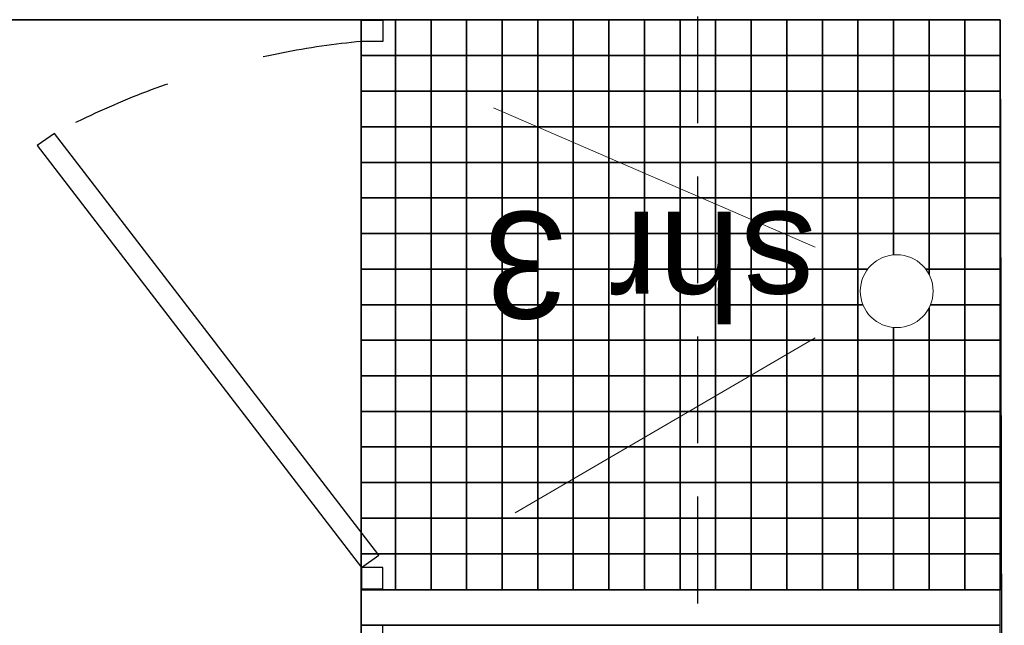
# Model space of a CAD drawing. Header units: millimetres. Extents: x -115474967 to 444143, y -74377 to 241828222.
# Tile 302 of 590: x -161928 to -160545, y 268147 to 268998. Entities that reach past the tile are written whole.
import ezdxf

# ---------------------------------------------------------------- set-up
doc = ezdxf.new("R2010")
doc.units = ezdxf.units.MM
doc.header["$MEASUREMENT"] = 0
doc.linetypes.add('2DASHED', pattern=[0.75, 0.5, -0.25])
doc.linetypes.add('Dashed', pattern=[280, 140, -140])
for name, color, linetype in [('00-2 Fittings', 8, 'Continuous'), ('00-2 Walls', 4, 'Continuous'), ('00-3 Elev 02', 1, 'Continuous'), ('00-3 Elev 04', 8, 'Continuous'), ('CEIL-PLAN', 7, 'Continuous'), ('FITT-CURT', 4, 'Dashed'), ('FITT-SANT', 5, 'Continuous'), ('TEXT-50', 2, 'Continuous'), ('WINDOWS_AND_DOORS', 1, 'Continuous')]:
    doc.layers.add(name, color=color, linetype=linetype)
doc.layers.add('0_cons_01', color=40, linetype='Continuous', lineweight=0, plot=False)
doc.styles.add('TEXT-50', font='arial.ttf', dxfattribs={"height": 100})

# ---------------------------------------------------------------- blocks, each defined once
blk = doc.blocks.new('12')
at = {"layer": '00-2 Fittings', "color": 9, "true_color": 0xc7c8ca}
for points in [[(-143271.2, 268403.5), (-143321.2, 268403.5), (-143321.2, 268454.1), (-143271.2, 268454.1)], [(-143221.2, 268403.5), (-143271.2, 268403.5), (-143271.2, 268454.1), (-143221.2, 268454.1)], [(-143171.2, 268403.5), (-143221.2, 268403.5), (-143221.2, 268454.1), (-143171.2, 268454.1)], [(-143121.2, 268403.5), (-143171.2, 268403.5), (-143171.2, 268454.1), (-143121.2, 268454.1)], [(-143071.2, 268403.5), (-143121.2, 268403.5), (-143121.2, 268454.1), (-143071.2, 268454.1)], [(-143021.2, 268403.5), (-143071.2, 268403.5), (-143071.2, 268454.1), (-143021.2, 268454.1)], [(-142971.2, 268403.5), (-143021.2, 268403.5), (-143021.2, 268454.1), (-142971.2, 268454.1)], [(-142921.2, 268403.5), (-142971.2, 268403.5), (-142971.2, 268454.1), (-142921.2, 268454.1)], [(-142871.2, 268403.5), (-142921.2, 268403.5), (-142921.2, 268454.1), (-142871.2, 268454.1)], [(-142821.2, 268403.5), (-142871.2, 268403.5), (-142871.2, 268454.1), (-142821.2, 268454.1)], [(-142771.2, 268403.5), (-142821.2, 268403.5), (-142821.2, 268454.1), (-142771.2, 268454.1)], [(-142721.2, 268403.5), (-142771.2, 268403.5), (-142771.2, 268454.1), (-142721.2, 268454.1)], [(-142671.2, 268403.5), (-142721.2, 268403.5), (-142721.2, 268454.1), (-142671.2, 268454.1)], [(-142621.2, 268403.5), (-142671.2, 268403.5), (-142671.2, 268454.1), (-142621.2, 268454.1)], [(-142571.2, 268403.5), (-142621.2, 268403.5), (-142621.2, 268454.1), (-142571.2, 268454.1)], [(-142521.2, 268403.5), (-142571.2, 268403.5), (-142571.2, 268454.1), (-142521.2, 268454.1)], [(-142471.2, 268403.5), (-142521.2, 268403.5), (-142521.2, 268454.1), (-142471.2, 268454.1)], [(-142423.1, 268403.5), (-142471.2, 268403.5), (-142471.2, 268454.1), (-142423.1, 268454.1)], [(-143271.2, 268353.5), (-143321.2, 268353.5), (-143321.2, 268403.5), (-143271.2, 268403.5)], [(-143221.2, 268353.5), (-143271.2, 268353.5), (-143271.2, 268403.5), (-143221.2, 268403.5)], [(-143171.2, 268353.5), (-143221.2, 268353.5), (-143221.2, 268403.5), (-143171.2, 268403.5)], [(-143121.2, 268353.5), (-143171.2, 268353.5), (-143171.2, 268403.5), (-143121.2, 268403.5)], [(-143071.2, 268353.5), (-143121.2, 268353.5), (-143121.2, 268403.5), (-143071.2, 268403.5)], [(-143021.2, 268353.5), (-143071.2, 268353.5), (-143071.2, 268403.5), (-143021.2, 268403.5)], [(-142971.2, 268353.5), (-143021.2, 268353.5), (-143021.2, 268403.5), (-142971.2, 268403.5)], [(-142921.2, 268353.5), (-142971.2, 268353.5), (-142971.2, 268403.5), (-142921.2, 268403.5)], [(-142871.2, 268353.5), (-142921.2, 268353.5), (-142921.2, 268403.5), (-142871.2, 268403.5)], [(-142821.2, 268353.5), (-142871.2, 268353.5), (-142871.2, 268403.5), (-142821.2, 268403.5)], [(-142771.2, 268353.5), (-142821.2, 268353.5), (-142821.2, 268403.5), (-142771.2, 268403.5)], [(-142721.2, 268353.5), (-142771.2, 268353.5), (-142771.2, 268403.5), (-142721.2, 268403.5)], [(-142671.2, 268353.5), (-142721.2, 268353.5), (-142721.2, 268403.5), (-142671.2, 268403.5)], [(-142621.2, 268353.5), (-142671.2, 268353.5), (-142671.2, 268403.5), (-142621.2, 268403.5)], [(-142571.2, 268353.5), (-142621.2, 268353.5), (-142621.2, 268403.5), (-142571.2, 268403.5)], [(-142521.2, 268353.5), (-142571.2, 268353.5), (-142571.2, 268403.5), (-142521.2, 268403.5)], [(-142471.2, 268353.5), (-142521.2, 268353.5), (-142521.2, 268403.5), (-142471.2, 268403.5)], [(-142423.1, 268353.5), (-142471.2, 268353.5), (-142471.2, 268403.5), (-142423.1, 268403.5)], [(-143271.2, 268303.5), (-143321.2, 268303.5), (-143321.2, 268353.5), (-143271.2, 268353.5)], [(-143221.2, 268303.5), (-143271.2, 268303.5), (-143271.2, 268353.5), (-143221.2, 268353.5)], [(-143171.2, 268303.5), (-143221.2, 268303.5), (-143221.2, 268353.5), (-143171.2, 268353.5)], [(-143121.2, 268303.5), (-143171.2, 268303.5), (-143171.2, 268353.5), (-143121.2, 268353.5)], [(-143071.2, 268303.5), (-143121.2, 268303.5), (-143121.2, 268353.5), (-143071.2, 268353.5)], [(-143021.2, 268303.5), (-143071.2, 268303.5), (-143071.2, 268353.5), (-143021.2, 268353.5)], [(-142971.2, 268303.5), (-143021.2, 268303.5), (-143021.2, 268353.5), (-142971.2, 268353.5)], [(-142921.2, 268303.5), (-142971.2, 268303.5), (-142971.2, 268353.5), (-142921.2, 268353.5)], [(-142871.2, 268303.5), (-142921.2, 268303.5), (-142921.2, 268353.5), (-142871.2, 268353.5)], [(-142821.2, 268303.5), (-142871.2, 268303.5), (-142871.2, 268353.5), (-142821.2, 268353.5)], [(-142771.2, 268303.5), (-142821.2, 268303.5), (-142821.2, 268353.5), (-142771.2, 268353.5)], [(-142721.2, 268303.5), (-142771.2, 268303.5), (-142771.2, 268353.5), (-142721.2, 268353.5)], [(-142671.2, 268303.5), (-142721.2, 268303.5), (-142721.2, 268353.5), (-142671.2, 268353.5)], [(-142621.2, 268303.5), (-142671.2, 268303.5), (-142671.2, 268353.5), (-142621.2, 268353.5)], [(-142571.2, 268303.5), (-142621.2, 268303.5), (-142621.2, 268353.5), (-142571.2, 268353.5)], [(-142521.2, 268303.5), (-142571.2, 268303.5), (-142571.2, 268353.5), (-142521.2, 268353.5)], [(-142471.2, 268303.5), (-142521.2, 268303.5), (-142521.2, 268353.5), (-142471.2, 268353.5)], [(-142423.1, 268303.5), (-142471.2, 268303.5), (-142471.2, 268353.5), (-142423.1, 268353.5)], [(-143271.2, 268253.5), (-143321.2, 268253.5), (-143321.2, 268303.5), (-143271.2, 268303.5)], [(-143221.2, 268253.5), (-143271.2, 268253.5), (-143271.2, 268303.5), (-143221.2, 268303.5)], [(-143171.2, 268253.5), (-143221.2, 268253.5), (-143221.2, 268303.5), (-143171.2, 268303.5)], [(-143121.2, 268253.5), (-143171.2, 268253.5), (-143171.2, 268303.5), (-143121.2, 268303.5)], [(-143071.2, 268253.5), (-143121.2, 268253.5), (-143121.2, 268303.5), (-143071.2, 268303.5)], [(-143021.2, 268253.5), (-143071.2, 268253.5), (-143071.2, 268303.5), (-143021.2, 268303.5)], [(-142971.2, 268253.5), (-143021.2, 268253.5), (-143021.2, 268303.5), (-142971.2, 268303.5)], [(-142921.2, 268253.5), (-142971.2, 268253.5), (-142971.2, 268303.5), (-142921.2, 268303.5)], [(-142871.2, 268253.5), (-142921.2, 268253.5), (-142921.2, 268303.5), (-142871.2, 268303.5)], [(-142821.2, 268253.5), (-142871.2, 268253.5), (-142871.2, 268303.5), (-142821.2, 268303.5)], [(-142771.2, 268253.5), (-142821.2, 268253.5), (-142821.2, 268303.5), (-142771.2, 268303.5)], [(-142721.2, 268253.5), (-142771.2, 268253.5), (-142771.2, 268303.5), (-142721.2, 268303.5)], [(-142671.2, 268253.5), (-142721.2, 268253.5), (-142721.2, 268303.5), (-142671.2, 268303.5)], [(-142621.2, 268253.5), (-142671.2, 268253.5), (-142671.2, 268303.5), (-142621.2, 268303.5)], [(-142571.2, 268253.5), (-142621.2, 268253.5), (-142621.2, 268303.5), (-142571.2, 268303.5)], [(-142521.2, 268253.5), (-142571.2, 268253.5), (-142571.2, 268303.5), (-142521.2, 268303.5)], [(-142471.2, 268253.5), (-142521.2, 268253.5), (-142521.2, 268303.5), (-142471.2, 268303.5)], [(-142423.1, 268253.5), (-142471.2, 268253.5), (-142471.2, 268303.5), (-142423.1, 268303.5)], [(-143271.2, 268203.5), (-143321.2, 268203.5), (-143321.2, 268253.5), (-143271.2, 268253.5)], [(-143221.2, 268203.5), (-143271.2, 268203.5), (-143271.2, 268253.5), (-143221.2, 268253.5)], [(-143171.2, 268203.5), (-143221.2, 268203.5), (-143221.2, 268253.5), (-143171.2, 268253.5)], [(-143121.2, 268203.5), (-143171.2, 268203.5), (-143171.2, 268253.5), (-143121.2, 268253.5)], [(-143071.2, 268203.5), (-143121.2, 268203.5), (-143121.2, 268253.5), (-143071.2, 268253.5)], [(-143021.2, 268203.5), (-143071.2, 268203.5), (-143071.2, 268253.5), (-143021.2, 268253.5)], [(-142971.2, 268203.5), (-143021.2, 268203.5), (-143021.2, 268253.5), (-142971.2, 268253.5)], [(-142921.2, 268203.5), (-142971.2, 268203.5), (-142971.2, 268253.5), (-142921.2, 268253.5)], [(-142871.2, 268203.5), (-142921.2, 268203.5), (-142921.2, 268253.5), (-142871.2, 268253.5)], [(-142821.2, 268203.5), (-142871.2, 268203.5), (-142871.2, 268253.5), (-142821.2, 268253.5)], [(-142771.2, 268203.5), (-142821.2, 268203.5), (-142821.2, 268253.5), (-142771.2, 268253.5)], [(-142721.2, 268203.5), (-142771.2, 268203.5), (-142771.2, 268253.5), (-142721.2, 268253.5)], [(-142671.2, 268203.5), (-142721.2, 268203.5), (-142721.2, 268253.5), (-142671.2, 268253.5)], [(-142621.2, 268203.5), (-142671.2, 268203.5), (-142671.2, 268253.5), (-142621.2, 268253.5)], [(-142571.2, 268203.5), (-142621.2, 268203.5), (-142621.2, 268253.5), (-142571.2, 268253.5)], [(-142521.2, 268203.5), (-142571.2, 268203.5), (-142571.2, 268253.5), (-142521.2, 268253.5)], [(-142471.2, 268203.5), (-142521.2, 268203.5), (-142521.2, 268253.5), (-142471.2, 268253.5)], [(-142423.1, 268203.5), (-142471.2, 268203.5), (-142471.2, 268253.5), (-142423.1, 268253.5)], [(-143271.2, 268153.5), (-143321.2, 268153.5), (-143321.2, 268203.5), (-143271.2, 268203.5)], [(-143221.2, 268153.5), (-143271.2, 268153.5), (-143271.2, 268203.5), (-143221.2, 268203.5)], [(-143171.2, 268153.5), (-143221.2, 268153.5), (-143221.2, 268203.5), (-143171.2, 268203.5)], [(-143121.2, 268153.5), (-143171.2, 268153.5), (-143171.2, 268203.5), (-143121.2, 268203.5)], [(-143071.2, 268153.5), (-143121.2, 268153.5), (-143121.2, 268203.5), (-143071.2, 268203.5)], [(-143021.2, 268153.5), (-143071.2, 268153.5), (-143071.2, 268203.5), (-143021.2, 268203.5)], [(-142971.2, 268153.5), (-143021.2, 268153.5), (-143021.2, 268203.5), (-142971.2, 268203.5)], [(-142921.2, 268153.5), (-142971.2, 268153.5), (-142971.2, 268203.5), (-142921.2, 268203.5)], [(-142871.2, 268153.5), (-142921.2, 268153.5), (-142921.2, 268203.5), (-142871.2, 268203.5)], [(-142821.2, 268153.5), (-142871.2, 268153.5), (-142871.2, 268203.5), (-142821.2, 268203.5)], [(-142771.2, 268153.5), (-142821.2, 268153.5), (-142821.2, 268203.5), (-142771.2, 268203.5)], [(-142721.2, 268153.5), (-142771.2, 268153.5), (-142771.2, 268203.5), (-142721.2, 268203.5)], [(-142671.2, 268153.5), (-142721.2, 268153.5), (-142721.2, 268203.5), (-142671.2, 268203.5)], [(-142621.2, 268153.5), (-142671.2, 268153.5), (-142671.2, 268203.5), (-142621.2, 268203.5)], [(-142571.2, 268153.5), (-142621.2, 268153.5), (-142621.2, 268203.5), (-142571.2, 268203.5)], [(-142521.2, 268153.5), (-142571.2, 268153.5), (-142571.2, 268203.5), (-142521.2, 268203.5)], [(-142471.2, 268153.5), (-142521.2, 268153.5), (-142521.2, 268203.5), (-142471.2, 268203.5)], [(-142423.1, 268153.5), (-142471.2, 268153.5), (-142471.2, 268203.5), (-142423.1, 268203.5)], [(-143271.2, 268103.5), (-143321.2, 268103.5), (-143321.2, 268153.5), (-143271.2, 268153.5)], [(-143221.2, 268103.5), (-143271.2, 268103.5), (-143271.2, 268153.5), (-143221.2, 268153.5)], [(-143171.2, 268103.5), (-143221.2, 268103.5), (-143221.2, 268153.5), (-143171.2, 268153.5)], [(-143121.2, 268103.5), (-143171.2, 268103.5), (-143171.2, 268153.5), (-143121.2, 268153.5)], [(-143071.2, 268103.5), (-143121.2, 268103.5), (-143121.2, 268153.5), (-143071.2, 268153.5)], [(-143021.2, 268103.5), (-143071.2, 268103.5), (-143071.2, 268153.5), (-143021.2, 268153.5)], [(-142971.2, 268103.5), (-143021.2, 268103.5), (-143021.2, 268153.5), (-142971.2, 268153.5)], [(-142921.2, 268103.5), (-142971.2, 268103.5), (-142971.2, 268153.5), (-142921.2, 268153.5)], [(-142871.2, 268103.5), (-142921.2, 268103.5), (-142921.2, 268153.5), (-142871.2, 268153.5)], [(-142821.2, 268103.5), (-142871.2, 268103.5), (-142871.2, 268153.5), (-142821.2, 268153.5)], [(-142771.2, 268103.5), (-142821.2, 268103.5), (-142821.2, 268153.5), (-142771.2, 268153.5)], [(-142721.2, 268103.5), (-142771.2, 268103.5), (-142771.2, 268153.5), (-142721.2, 268153.5)], [(-142671.2, 268103.5), (-142721.2, 268103.5), (-142721.2, 268153.5), (-142671.2, 268153.5)], [(-142621.2, 268103.5), (-142671.2, 268103.5), (-142671.2, 268153.5), (-142621.2, 268153.5)], [(-142571.2, 268103.5), (-142621.2, 268103.5), (-142621.2, 268153.5), (-142571.2, 268153.5)], [(-142521.2, 268103.5), (-142571.2, 268103.5), (-142571.2, 268153.5), (-142521.2, 268153.5)], [(-142471.2, 268103.5), (-142521.2, 268103.5), (-142521.2, 268153.5), (-142471.2, 268153.5)], [(-142423.1, 268103.5), (-142471.2, 268103.5), (-142471.2, 268153.5), (-142423.1, 268153.5)], [(-143271.2, 268053.5), (-143321.2, 268053.5), (-143321.2, 268103.5), (-143271.2, 268103.5)], [(-143071.2, 268053.5), (-143121.2, 268053.5), (-143121.2, 268103.5), (-143071.2, 268103.5)], [(-143021.2, 268053.5), (-143071.2, 268053.5), (-143071.2, 268103.5), (-143021.2, 268103.5)], [(-142971.2, 268053.5), (-143021.2, 268053.5), (-143021.2, 268103.5), (-142971.2, 268103.5)], [(-142921.2, 268053.5), (-142971.2, 268053.5), (-142971.2, 268103.5), (-142921.2, 268103.5)], [(-142871.2, 268053.5), (-142921.2, 268053.5), (-142921.2, 268103.5), (-142871.2, 268103.5)], [(-142821.2, 268053.5), (-142871.2, 268053.5), (-142871.2, 268103.5), (-142821.2, 268103.5)], [(-142771.2, 268053.5), (-142821.2, 268053.5), (-142821.2, 268103.5), (-142771.2, 268103.5)], [(-142721.2, 268053.5), (-142771.2, 268053.5), (-142771.2, 268103.5), (-142721.2, 268103.5)], [(-142671.2, 268053.5), (-142721.2, 268053.5), (-142721.2, 268103.5), (-142671.2, 268103.5)], [(-142621.2, 268053.5), (-142671.2, 268053.5), (-142671.2, 268103.5), (-142621.2, 268103.5)], [(-142571.2, 268053.5), (-142621.2, 268053.5), (-142621.2, 268103.5), (-142571.2, 268103.5)], [(-142521.2, 268053.5), (-142571.2, 268053.5), (-142571.2, 268103.5), (-142521.2, 268103.5)], [(-142471.2, 268053.5), (-142521.2, 268053.5), (-142521.2, 268103.5), (-142471.2, 268103.5)], [(-142423.1, 268053.5), (-142471.2, 268053.5), (-142471.2, 268103.5), (-142423.1, 268103.5)], [(-143271.2, 268003.5), (-143321.2, 268003.5), (-143321.2, 268053.5), (-143271.2, 268053.5)], [(-143071.2, 268003.5), (-143121.2, 268003.5), (-143121.2, 268053.5), (-143071.2, 268053.5)], [(-143021.2, 268003.5), (-143071.2, 268003.5), (-143071.2, 268053.5), (-143021.2, 268053.5)], [(-142971.2, 268003.5), (-143021.2, 268003.5), (-143021.2, 268053.5), (-142971.2, 268053.5)], [(-142921.2, 268003.5), (-142971.2, 268003.5), (-142971.2, 268053.5), (-142921.2, 268053.5)], [(-142871.2, 268003.5), (-142921.2, 268003.5), (-142921.2, 268053.5), (-142871.2, 268053.5)], [(-142821.2, 268003.5), (-142871.2, 268003.5), (-142871.2, 268053.5), (-142821.2, 268053.5)], [(-142771.2, 268003.5), (-142821.2, 268003.5), (-142821.2, 268053.5), (-142771.2, 268053.5)], [(-142721.2, 268003.5), (-142771.2, 268003.5), (-142771.2, 268053.5), (-142721.2, 268053.5)], [(-142671.2, 268003.5), (-142721.2, 268003.5), (-142721.2, 268053.5), (-142671.2, 268053.5)], [(-142621.2, 268003.5), (-142671.2, 268003.5), (-142671.2, 268053.5), (-142621.2, 268053.5)], [(-142571.2, 268003.5), (-142621.2, 268003.5), (-142621.2, 268053.5), (-142571.2, 268053.5)], [(-142521.2, 268003.5), (-142571.2, 268003.5), (-142571.2, 268053.5), (-142521.2, 268053.5)], [(-142471.2, 268003.5), (-142521.2, 268003.5), (-142521.2, 268053.5), (-142471.2, 268053.5)], [(-142423.1, 268003.5), (-142471.2, 268003.5), (-142471.2, 268053.5), (-142423.1, 268053.5)], [(-143271.2, 267953.5), (-143321.2, 267953.5), (-143321.2, 268003.5), (-143271.2, 268003.5)], [(-143221.2, 267953.5), (-143271.2, 267953.5), (-143271.2, 268003.5), (-143221.2, 268003.5)], [(-143071.2, 267953.5), (-143121.2, 267953.5), (-143121.2, 268003.5), (-143071.2, 268003.5)], [(-143021.2, 267953.5), (-143071.2, 267953.5), (-143071.2, 268003.5), (-143021.2, 268003.5)], [(-142971.2, 267953.5), (-143021.2, 267953.5), (-143021.2, 268003.5), (-142971.2, 268003.5)], [(-142921.2, 267953.5), (-142971.2, 267953.5), (-142971.2, 268003.5), (-142921.2, 268003.5)], [(-142871.2, 267953.5), (-142921.2, 267953.5), (-142921.2, 268003.5), (-142871.2, 268003.5)], [(-142821.2, 267953.5), (-142871.2, 267953.5), (-142871.2, 268003.5), (-142821.2, 268003.5)], [(-142771.2, 267953.5), (-142821.2, 267953.5), (-142821.2, 268003.5), (-142771.2, 268003.5)], [(-142721.2, 267953.5), (-142771.2, 267953.5), (-142771.2, 268003.5), (-142721.2, 268003.5)], [(-142671.2, 267953.5), (-142721.2, 267953.5), (-142721.2, 268003.5), (-142671.2, 268003.5)], [(-142621.2, 267953.5), (-142671.2, 267953.5), (-142671.2, 268003.5), (-142621.2, 268003.5)], [(-142571.2, 267953.5), (-142621.2, 267953.5), (-142621.2, 268003.5), (-142571.2, 268003.5)], [(-142521.2, 267953.5), (-142571.2, 267953.5), (-142571.2, 268003.5), (-142521.2, 268003.5)], [(-142471.2, 267953.5), (-142521.2, 267953.5), (-142521.2, 268003.5), (-142471.2, 268003.5)], [(-142423.1, 267953.5), (-142471.2, 267953.5), (-142471.2, 268003.5), (-142423.1, 268003.5)], [(-143271.2, 267903.5), (-143321.2, 267903.5), (-143321.2, 267953.5), (-143271.2, 267953.5)], [(-143221.2, 267903.5), (-143271.2, 267903.5), (-143271.2, 267953.5), (-143221.2, 267953.5)], [(-143171.2, 267903.5), (-143221.2, 267903.5), (-143221.2, 267953.5), (-143171.2, 267953.5)], [(-143121.2, 267903.5), (-143171.2, 267903.5), (-143171.2, 267953.5), (-143121.2, 267953.5)], [(-143071.2, 267903.5), (-143121.2, 267903.5), (-143121.2, 267953.5), (-143071.2, 267953.5)], [(-143021.2, 267903.5), (-143071.2, 267903.5), (-143071.2, 267953.5), (-143021.2, 267953.5)], [(-142971.2, 267903.5), (-143021.2, 267903.5), (-143021.2, 267953.5), (-142971.2, 267953.5)], [(-142921.2, 267903.5), (-142971.2, 267903.5), (-142971.2, 267953.5), (-142921.2, 267953.5)], [(-142871.2, 267903.5), (-142921.2, 267903.5), (-142921.2, 267953.5), (-142871.2, 267953.5)], [(-142821.2, 267903.5), (-142871.2, 267903.5), (-142871.2, 267953.5), (-142821.2, 267953.5)], [(-142771.2, 267903.5), (-142821.2, 267903.5), (-142821.2, 267953.5), (-142771.2, 267953.5)], [(-142721.2, 267903.5), (-142771.2, 267903.5), (-142771.2, 267953.5), (-142721.2, 267953.5)], [(-142671.2, 267903.5), (-142721.2, 267903.5), (-142721.2, 267953.5), (-142671.2, 267953.5)], [(-142621.2, 267903.5), (-142671.2, 267903.5), (-142671.2, 267953.5), (-142621.2, 267953.5)], [(-142571.2, 267903.5), (-142621.2, 267903.5), (-142621.2, 267953.5), (-142571.2, 267953.5)], [(-142521.2, 267903.5), (-142571.2, 267903.5), (-142571.2, 267953.5), (-142521.2, 267953.5)], [(-142471.2, 267903.5), (-142521.2, 267903.5), (-142521.2, 267953.5), (-142471.2, 267953.5)], [(-142423.1, 267903.5), (-142471.2, 267903.5), (-142471.2, 267953.5), (-142423.1, 267953.5)], [(-143271.2, 267853.5), (-143321.2, 267853.5), (-143321.2, 267903.5), (-143271.2, 267903.5)], [(-143221.2, 267853.5), (-143271.2, 267853.5), (-143271.2, 267903.5), (-143221.2, 267903.5)], [(-143171.2, 267853.5), (-143221.2, 267853.5), (-143221.2, 267903.5), (-143171.2, 267903.5)], [(-143121.2, 267853.5), (-143171.2, 267853.5), (-143171.2, 267903.5), (-143121.2, 267903.5)], [(-143071.2, 267853.5), (-143121.2, 267853.5), (-143121.2, 267903.5), (-143071.2, 267903.5)], [(-143021.2, 267853.5), (-143071.2, 267853.5), (-143071.2, 267903.5), (-143021.2, 267903.5)], [(-142971.2, 267853.5), (-143021.2, 267853.5), (-143021.2, 267903.5), (-142971.2, 267903.5)], [(-142921.2, 267853.5), (-142971.2, 267853.5), (-142971.2, 267903.5), (-142921.2, 267903.5)], [(-142871.2, 267853.5), (-142921.2, 267853.5), (-142921.2, 267903.5), (-142871.2, 267903.5)], [(-142821.2, 267853.5), (-142871.2, 267853.5), (-142871.2, 267903.5), (-142821.2, 267903.5)], [(-142771.2, 267853.5), (-142821.2, 267853.5), (-142821.2, 267903.5), (-142771.2, 267903.5)], [(-142721.2, 267853.5), (-142771.2, 267853.5), (-142771.2, 267903.5), (-142721.2, 267903.5)], [(-142671.2, 267853.5), (-142721.2, 267853.5), (-142721.2, 267903.5), (-142671.2, 267903.5)], [(-142621.2, 267853.5), (-142671.2, 267853.5), (-142671.2, 267903.5), (-142621.2, 267903.5)], [(-142571.2, 267853.5), (-142621.2, 267853.5), (-142621.2, 267903.5), (-142571.2, 267903.5)], [(-142521.2, 267853.5), (-142571.2, 267853.5), (-142571.2, 267903.5), (-142521.2, 267903.5)], [(-142471.2, 267853.5), (-142521.2, 267853.5), (-142521.2, 267903.5), (-142471.2, 267903.5)], [(-142423.1, 267853.5), (-142471.2, 267853.5), (-142471.2, 267903.5), (-142423.1, 267903.5)], [(-143271.2, 267803.5), (-143321.2, 267803.5), (-143321.2, 267853.5), (-143271.2, 267853.5)], [(-143221.2, 267803.5), (-143271.2, 267803.5), (-143271.2, 267853.5), (-143221.2, 267853.5)], [(-143171.2, 267803.5), (-143221.2, 267803.5), (-143221.2, 267853.5), (-143171.2, 267853.5)], [(-143121.2, 267803.5), (-143171.2, 267803.5), (-143171.2, 267853.5), (-143121.2, 267853.5)], [(-143071.2, 267803.5), (-143121.2, 267803.5), (-143121.2, 267853.5), (-143071.2, 267853.5)], [(-143021.2, 267803.5), (-143071.2, 267803.5), (-143071.2, 267853.5), (-143021.2, 267853.5)], [(-142971.2, 267803.5), (-143021.2, 267803.5), (-143021.2, 267853.5), (-142971.2, 267853.5)], [(-142921.2, 267803.5), (-142971.2, 267803.5), (-142971.2, 267853.5), (-142921.2, 267853.5)], [(-142871.2, 267803.5), (-142921.2, 267803.5), (-142921.2, 267853.5), (-142871.2, 267853.5)], [(-142821.2, 267803.5), (-142871.2, 267803.5), (-142871.2, 267853.5), (-142821.2, 267853.5)], [(-142771.2, 267803.5), (-142821.2, 267803.5), (-142821.2, 267853.5), (-142771.2, 267853.5)], [(-142721.2, 267803.5), (-142771.2, 267803.5), (-142771.2, 267853.5), (-142721.2, 267853.5)], [(-142671.2, 267803.5), (-142721.2, 267803.5), (-142721.2, 267853.5), (-142671.2, 267853.5)], [(-142621.2, 267803.5), (-142671.2, 267803.5), (-142671.2, 267853.5), (-142621.2, 267853.5)], [(-142571.2, 267803.5), (-142621.2, 267803.5), (-142621.2, 267853.5), (-142571.2, 267853.5)], [(-142521.2, 267803.5), (-142571.2, 267803.5), (-142571.2, 267853.5), (-142521.2, 267853.5)], [(-142471.2, 267803.5), (-142521.2, 267803.5), (-142521.2, 267853.5), (-142471.2, 267853.5)], [(-142423.1, 267803.5), (-142471.2, 267803.5), (-142471.2, 267853.5), (-142423.1, 267853.5)], [(-143271.2, 267753.5), (-143321.2, 267753.5), (-143321.2, 267803.5), (-143271.2, 267803.5)], [(-143221.2, 267753.5), (-143271.2, 267753.5), (-143271.2, 267803.5), (-143221.2, 267803.5)], [(-143171.2, 267753.5), (-143221.2, 267753.5), (-143221.2, 267803.5), (-143171.2, 267803.5)], [(-143121.2, 267753.5), (-143171.2, 267753.5), (-143171.2, 267803.5), (-143121.2, 267803.5)], [(-143071.2, 267753.5), (-143121.2, 267753.5), (-143121.2, 267803.5), (-143071.2, 267803.5)], [(-143021.2, 267753.5), (-143071.2, 267753.5), (-143071.2, 267803.5), (-143021.2, 267803.5)], [(-142971.2, 267753.5), (-143021.2, 267753.5), (-143021.2, 267803.5), (-142971.2, 267803.5)], [(-142921.2, 267753.5), (-142971.2, 267753.5), (-142971.2, 267803.5), (-142921.2, 267803.5)], [(-142871.2, 267753.5), (-142921.2, 267753.5), (-142921.2, 267803.5), (-142871.2, 267803.5)], [(-142821.2, 267753.5), (-142871.2, 267753.5), (-142871.2, 267803.5), (-142821.2, 267803.5)], [(-142771.2, 267753.5), (-142821.2, 267753.5), (-142821.2, 267803.5), (-142771.2, 267803.5)], [(-142721.2, 267753.5), (-142771.2, 267753.5), (-142771.2, 267803.5), (-142721.2, 267803.5)], [(-142671.2, 267753.5), (-142721.2, 267753.5), (-142721.2, 267803.5), (-142671.2, 267803.5)], [(-142621.2, 267753.5), (-142671.2, 267753.5), (-142671.2, 267803.5), (-142621.2, 267803.5)], [(-142571.2, 267753.5), (-142621.2, 267753.5), (-142621.2, 267803.5), (-142571.2, 267803.5)], [(-142521.2, 267753.5), (-142571.2, 267753.5), (-142571.2, 267803.5), (-142521.2, 267803.5)], [(-142471.2, 267753.5), (-142521.2, 267753.5), (-142521.2, 267803.5), (-142471.2, 267803.5)], [(-142423.1, 267753.5), (-142471.2, 267753.5), (-142471.2, 267803.5), (-142423.1, 267803.5)], [(-143271.2, 267703.5), (-143321.2, 267703.5), (-143321.2, 267753.5), (-143271.2, 267753.5)], [(-143221.2, 267703.5), (-143271.2, 267703.5), (-143271.2, 267753.5), (-143221.2, 267753.5)], [(-143171.2, 267703.5), (-143221.2, 267703.5), (-143221.2, 267753.5), (-143171.2, 267753.5)], [(-143121.2, 267703.5), (-143171.2, 267703.5), (-143171.2, 267753.5), (-143121.2, 267753.5)], [(-143071.2, 267703.5), (-143121.2, 267703.5), (-143121.2, 267753.5), (-143071.2, 267753.5)], [(-143021.2, 267703.5), (-143071.2, 267703.5), (-143071.2, 267753.5), (-143021.2, 267753.5)], [(-142971.2, 267703.5), (-143021.2, 267703.5), (-143021.2, 267753.5), (-142971.2, 267753.5)], [(-142921.2, 267703.5), (-142971.2, 267703.5), (-142971.2, 267753.5), (-142921.2, 267753.5)], [(-142871.2, 267703.5), (-142921.2, 267703.5), (-142921.2, 267753.5), (-142871.2, 267753.5)], [(-142821.2, 267703.5), (-142871.2, 267703.5), (-142871.2, 267753.5), (-142821.2, 267753.5)], [(-142771.2, 267703.5), (-142821.2, 267703.5), (-142821.2, 267753.5), (-142771.2, 267753.5)], [(-142721.2, 267703.5), (-142771.2, 267703.5), (-142771.2, 267753.5), (-142721.2, 267753.5)], [(-142671.2, 267703.5), (-142721.2, 267703.5), (-142721.2, 267753.5), (-142671.2, 267753.5)], [(-142621.2, 267703.5), (-142671.2, 267703.5), (-142671.2, 267753.5), (-142621.2, 267753.5)], [(-142571.2, 267703.5), (-142621.2, 267703.5), (-142621.2, 267753.5), (-142571.2, 267753.5)], [(-142521.2, 267703.5), (-142571.2, 267703.5), (-142571.2, 267753.5), (-142521.2, 267753.5)], [(-142471.2, 267703.5), (-142521.2, 267703.5), (-142521.2, 267753.5), (-142471.2, 267753.5)], [(-142423.1, 267703.5), (-142471.2, 267703.5), (-142471.2, 267753.5), (-142423.1, 267753.5)], [(-143271.2, 267653), (-143321.2, 267653), (-143321.2, 267703.5), (-143271.2, 267703.5)], [(-143221.2, 267653), (-143271.2, 267653), (-143271.2, 267703.5), (-143221.2, 267703.5)], [(-143171.2, 267653), (-143221.2, 267653), (-143221.2, 267703.5), (-143171.2, 267703.5)], [(-143121.2, 267653), (-143171.2, 267653), (-143171.2, 267703.5), (-143121.2, 267703.5)], [(-143071.2, 267653), (-143121.2, 267653), (-143121.2, 267703.5), (-143071.2, 267703.5)], [(-143021.2, 267653), (-143071.2, 267653), (-143071.2, 267703.5), (-143021.2, 267703.5)], [(-142971.2, 267653), (-143021.2, 267653), (-143021.2, 267703.5), (-142971.2, 267703.5)], [(-142921.2, 267653), (-142971.2, 267653), (-142971.2, 267703.5), (-142921.2, 267703.5)], [(-142871.2, 267653), (-142921.2, 267653), (-142921.2, 267703.5), (-142871.2, 267703.5)], [(-142821.2, 267653), (-142871.2, 267653), (-142871.2, 267703.5), (-142821.2, 267703.5)], [(-142771.2, 267653), (-142821.2, 267653), (-142821.2, 267703.5), (-142771.2, 267703.5)], [(-142721.2, 267653), (-142771.2, 267653), (-142771.2, 267703.5), (-142721.2, 267703.5)], [(-142671.2, 267653), (-142721.2, 267653), (-142721.2, 267703.5), (-142671.2, 267703.5)], [(-142621.2, 267653), (-142671.2, 267653), (-142671.2, 267703.5), (-142621.2, 267703.5)], [(-142571.2, 267653), (-142621.2, 267653), (-142621.2, 267703.5), (-142571.2, 267703.5)], [(-142521.2, 267653), (-142571.2, 267653), (-142571.2, 267703.5), (-142521.2, 267703.5)], [(-142471.2, 267653), (-142521.2, 267653), (-142521.2, 267703.5), (-142471.2, 267703.5)], [(-142423.1, 267653), (-142471.2, 267653), (-142471.2, 267703.5), (-142423.1, 267703.5)]]:
    blk.add_lwpolyline(points, close=True, dxfattribs=at)
for points in [[(-143223.1, 268053.5), (-143271.2, 268053.5), (-143271.2, 268103.5), (-143221.2, 268103.5), (-143221.2, 268057.7)], [(-143221.2, 268057.7), (-143221.2, 268103.5), (-143171.2, 268103.5), (-143171.2, 268085.4)], [(-143171.2, 268085.4), (-143171.2, 268103.5), (-143121.2, 268103.5), (-143121.2, 268053.5), (-143128.2, 268053.5)], [(-143221.2, 268011.2), (-143221.2, 268003.5), (-143271.2, 268003.5), (-143271.2, 268053.5), (-143223.1, 268053.5)], [(-143128.2, 268053.5), (-143121.2, 268053.5), (-143121.2, 268003.5), (-143134.9, 268003.5)], [(-143216.4, 268003.5), (-143221.2, 268003.5), (-143221.2, 268011.2)], [(-143171.2, 267983.5), (-143171.2, 267953.5), (-143221.2, 267953.5), (-143221.2, 268003.5), (-143216.4, 268003.5)], [(-143134.9, 268003.5), (-143121.2, 268003.5), (-143121.2, 267953.5), (-143171.2, 267953.5), (-143171.2, 267983.5)]]:
    blk.add_lwpolyline(points, dxfattribs=at)
at = {"layer": '00-2 Walls'}
for p, q in [((-143321.2, 269304.1), (-143321.2, 268504.1)), ((-143321.2, 268504.1), (-142423.1, 268504.1)), ((-142423.1, 268504.1), (-142423.1, 268454.1)), ((-142423.1, 268454.1), (-143321.2, 268454.1)), ((-143321.2, 268454.1), (-143321.2, 267653)), ((-143321.2, 267653), (-141364.9, 267653))]:
    blk.add_line(p, q, dxfattribs=at)
for points in [[(-143321.2, 267653), (-143326.9, 270322.1)], [(-142423, 268503.7), (-143321.2, 268504.1)], [(-143321.2, 268504.1), (-143321.2, 268454.1)], [(-142423.1, 268454.1), (-142423, 268503.7)], [(-143323.1, 268454.1), (-142423.1, 268454.1)], [(-141414.9, 267653), (-143321.2, 267653)]]:
    blk.add_lwpolyline(points, dxfattribs=at)
at = {"layer": '00-3 Elev 02'}
for points in [[(-143321.2, 268203.5), (-143021.2, 268203.5), (-143021.2, 268454.1), (-143321.2, 268454.1)], [(-143021.2, 268203.5), (-142721.2, 268203.5), (-142721.2, 268454.1), (-143021.2, 268454.1)], [(-142721.2, 268203.5), (-142423.1, 268203.5), (-142423.1, 268454.1), (-142721.2, 268454.1)], [(-143321.2, 267903.5), (-143021.2, 267903.5), (-143021.2, 268203.5), (-143321.2, 268203.5)], [(-143021.2, 267903.5), (-142721.2, 267903.5), (-142721.2, 268203.5), (-143021.2, 268203.5)], [(-142721.2, 267903.5), (-142423.1, 267903.5), (-142423.1, 268203.5), (-142721.2, 268203.5)], [(-143321.2, 267653), (-143021.2, 267653), (-143021.2, 267903.5), (-143321.2, 267903.5)], [(-143021.2, 267653), (-142721.2, 267653), (-142721.2, 267903.5), (-143021.2, 267903.5)], [(-142721.2, 267653), (-142423.1, 267653), (-142423.1, 267903.5), (-142721.2, 267903.5)]]:
    blk.add_lwpolyline(points, close=True, dxfattribs=at)
at = {"layer": '00-3 Elev 04', "linetype": 'Continuous'}
blk.add_line((-142423.1, 267653), (-142423.1, 270153.3), dxfattribs=at)
at = {"layer": '0_cons_01'}
blk.add_lwpolyline([(-143321.2, 268454.1), (-142423.1, 268454.1), (-142423.1, 267653), (-143321.2, 267653)], close=True, dxfattribs=at)
at = {"layer": 'CEIL-PLAN', "color": 6, "linetype": '2DASHED', "ltscale": 300}
blk.add_lwpolyline([(-142896.2, 270498.3), (-142896.3, 263929.6)], dxfattribs=at)
at = {"layer": 'FITT-CURT'}
blk.add_arc((-142533.2, 268834.4), 1156.1, 275.4452, 297.9049, dxfattribs=at)
at = {"layer": 'FITT-SANT', "color": 2, "linetype": 'Continuous'}
for points in [[(-142453, 268533.7), (-142423, 268533.7), (-142423, 268503.7), (-142453, 268503.7)], [(-142453.5, 268422.7), (-142423.5, 268422.7), (-142423.5, 268452.7), (-142453.5, 268452.7)], [(-142423.5, 268422.7), (-142448.1, 268405.5), (-141992.1, 267812.7), (-141967.5, 267829.9)], [(-142453.5, 267683.5), (-142423.5, 267683.5), (-142423.5, 267653.5), (-142453.5, 267653.5)]]:
    blk.add_lwpolyline(points, close=True, dxfattribs=at)
at = {"layer": 'WINDOWS_AND_DOORS', "linetype": 'Continuous', "lineweight": 0}
for p, q in [((-142639.3, 268345.9), (-143061.1, 268100.1)), ((-142609, 267776.7), (-143061.2, 267972.6))]:
    blk.add_line(p, q, dxfattribs=at)
blk.add_circle((-143175.7, 268034.5), 51.2, dxfattribs=at)
at = {"layer": 'TEXT-50', "linetype": 'Continuous', "lineweight": 0, "insert": (-142596, 267920.8), "char_height": 150, "width": 460.992, "attachment_point": 9, "line_spacing_factor": 0.938532, "style": 'TEXT-50'}
blk.add_mtext('shr 3', dxfattribs=at)

msp = doc.modelspace()

# ---------------------------------------------------------------- block references
at = {"layer": '0_cons_01', "rotation": 180}
msp.add_blockref('12', (-303871.44663, 536651.09062), dxfattribs=at)

doc.saveas('drawing.dxf')
